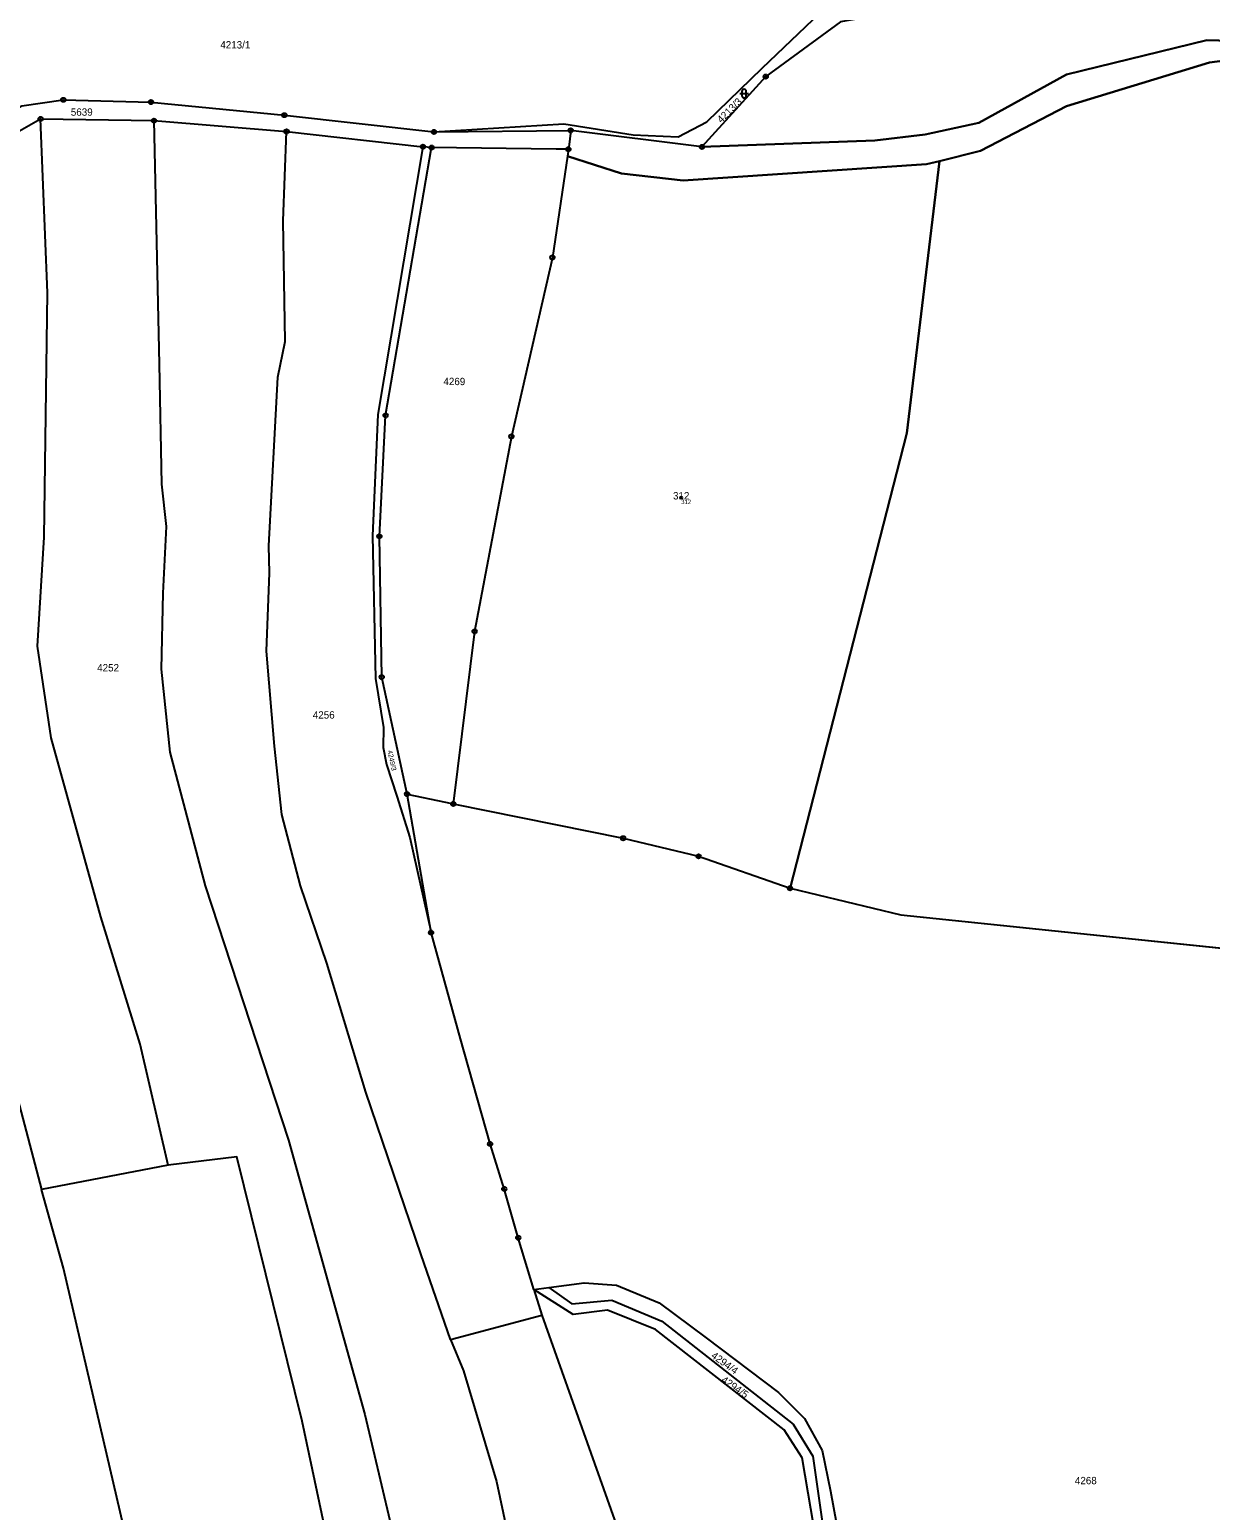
# Model space of a CAD drawing. Extents: x -644096 to -634268, y -1141430 to -1133463.
# Drawn here: x -640207.1 to -639933.7, y -1136251.8 to -1135908.9 of the extents above; entities that cross this region are included whole.
import ezdxf

# ---------------------------------------------------------------- set-up
doc = ezdxf.new("R2010")
doc.units = 0
for name, color, linetype in [('_CIVIL_CONSTRUCTION', 7, 'Continuous'), ('Definiční body', 7, 'Continuous'), ('Polygon ku', 7, 'Continuous'), ('Polygon parcely', 7, 'Continuous'), ('spodek_zarez', 7, 'Continuous'), ('svrsek_osa_sjezdy', 7, 'Continuous'), ('svrsek_osa_VRT', 7, 'Continuous'), ('terminal_VRT', 7, 'Continuous')]:
    doc.layers.add(name, color=color, linetype=linetype)

msp = doc.modelspace()

# ---------------------------------------------------------------- linework, layer by layer
at = {"layer": '_CIVIL_CONSTRUCTION'}
for centre, radius in [((-640036.65, -1135919.83), 0.5), ((-640036.65, -1135919.83), 0.0303), ((-640199.3, -1135925.2), 0.5), ((-640199.3, -1135925.2), 0.0303), ((-640178.99, -1135925.71), 0.5), ((-640178.99, -1135925.71), 0.0303), ((-640204.55, -1135929.62), 0.5), ((-640204.55, -1135929.62), 0.0303), ((-640178.29, -1135930.02), 0.5), ((-640178.29, -1135930.02), 0.0303), ((-640148.1, -1135928.75), 0.5), ((-640148.1, -1135928.75), 0.0303), ((-640147.6, -1135932.5), 0.5), ((-640147.6, -1135932.5), 0.0303), ((-640113.46, -1135932.64), 0.5), ((-640113.46, -1135932.64), 0.0303), ((-640081.79, -1135932.29), 0.5), ((-640081.79, -1135932.29), 0.5), ((-640081.79, -1135932.29), 0.0303), ((-640081.79, -1135932.29), 0.0303), ((-640116, -1135936.05), 0.5), ((-640116, -1135936.05), 0.0303), ((-640114.01, -1135936.27), 0.5), ((-640114.01, -1135936.27), 0.0303), ((-640082.32, -1135936.63), 0.5), ((-640082.32, -1135936.63), 0.5), ((-640082.32, -1135936.63), 0.0303), ((-640082.32, -1135936.63), 0.0303), ((-640051.43, -1135936.09), 0.5), ((-640051.43, -1135936.09), 0.5), ((-640051.43, -1135936.09), 0.0303), ((-640051.43, -1135936.09), 0.0303), ((-640086.02, -1135961.7), 0.5), ((-640086.02, -1135961.7), 0.0303), ((-640124.65, -1135998.28), 0.5), ((-640124.65, -1135998.28), 0.0303), ((-640095.52, -1136003.15), 0.5), ((-640095.52, -1136003.15), 0.5), ((-640095.52, -1136003.15), 0.0303), ((-640095.52, -1136003.15), 0.0303), ((-640126.09, -1136026.27), 0.5), ((-640126.09, -1136026.27), 0.0303), ((-640104.06, -1136048.29), 0.5), ((-640104.06, -1136048.29), 0.5), ((-640104.06, -1136048.29), 0.0303), ((-640104.06, -1136048.29), 0.0303), ((-640125.56, -1136058.87), 0.5), ((-640125.56, -1136058.87), 0.0303), ((-640119.68, -1136085.94), 0.5), ((-640119.68, -1136085.94), 0.0303), ((-640109, -1136088.23), 0.5), ((-640109, -1136088.23), 0.5), ((-640109, -1136088.23), 0.0303), ((-640109, -1136088.23), 0.0303), ((-640069.65, -1136096.16), 0.5), ((-640069.65, -1136096.16), 0.5), ((-640069.65, -1136096.16), 0.0303), ((-640069.65, -1136096.16), 0.0303), ((-640052.18, -1136100.36), 0.5), ((-640052.18, -1136100.36), 0.5), ((-640052.18, -1136100.36), 0.0303), ((-640052.18, -1136100.36), 0.0303), ((-640031.02, -1136107.75), 0.5), ((-640031.02, -1136107.75), 0.5), ((-640031.02, -1136107.75), 0.0303), ((-640031.02, -1136107.75), 0.0303), ((-640114.14, -1136118.02), 0.5), ((-640114.14, -1136118.02), 0.0303), ((-640100.46, -1136166.94), 0.5), ((-640100.46, -1136166.94), 0.0303), ((-640097.19, -1136177.36), 0.5), ((-640097.19, -1136177.36), 0.0303), ((-640093.95, -1136188.68), 0.5), ((-640093.95, -1136188.68), 0.0303)]:
    msp.add_circle(centre, radius, dxfattribs=at)
at = {"layer": 'Definiční body'}
msp.add_circle((-640056.22, -1136017.3), 0.25, dxfattribs=at)
at = {"layer": 'Polygon ku'}
for points in [[(-640019.31, -1135907.1), (-640036.65, -1135919.83), (-640051.43, -1135936.09), (-640081.79, -1135932.29), (-640082.26, -1135936.13)], [(-640082.26, -1135936.13), (-640082.32, -1135936.63), (-640082.56, -1135938.27), (-640086.02, -1135961.7), (-640095.52, -1136003.15), (-640104.06, -1136048.29), (-640109, -1136088.23), (-640069.65, -1136096.16), (-640052.18, -1136100.36), (-640031.02, -1136107.75), (-640005.38, -1136113.92), (-639925.71, -1136122.2), (-639887.37, -1136127.75), (-639885.52, -1136127.96), (-639776.77, -1136140.21), (-639727.88, -1136158.97), (-639688.78, -1136180.73), (-639641.76, -1136207.68), (-639624.29, -1136208.76), (-639594.23, -1136214.67)]]:
    msp.add_lwpolyline(points, dxfattribs=at)
at = {"layer": 'Polygon parcely'}
for points in [[(-640036.65, -1135919.83), (-640051.43, -1135936.09), (-640011.39, -1135934.6), (-639999.75, -1135933.24), (-639987.27, -1135930.53), (-639967.01, -1135919.33), (-639934.54, -1135911.37), (-639788.31, -1135915.37), (-639743.86, -1135869.36), (-639713.15, -1135898.41), (-639642.47, -1135778.21), (-639659.03, -1135762.72), (-639735.18, -1135708.71), (-639783.42, -1135679.01), (-639810.43, -1135656.74), (-639874.21, -1135731.59), (-639924.63, -1135797.28), (-639928.51, -1135806.72), (-639935.08, -1135824.02), (-640004.02, -1135904.49), (-640019.31, -1135907.1)], [(-639887.37, -1136127.75), (-639885.52, -1136127.96), (-639811.01, -1135995.99), (-639898.41, -1135915.67), (-639920.15, -1135914.76), (-639933.87, -1135916.57), (-639967.01, -1135926.67), (-639986.95, -1135937.02), (-639996.4, -1135939.38), (-640003.94, -1136002.37), (-640031.02, -1136107.75), (-640005.38, -1136113.92), (-639925.71, -1136122.2)], [(-640052.18, -1136100.36), (-640031.02, -1136107.75), (-640003.94, -1136002.37), (-639996.4, -1135939.38), (-639999.38, -1135940.13), (-640055.75, -1135943.84), (-640070.01, -1135942.24), (-640082.56, -1135938.27), (-640086.02, -1135961.7), (-640095.52, -1136003.15), (-640104.06, -1136048.29), (-640109, -1136088.23), (-640069.65, -1136096.16)]]:
    msp.add_lwpolyline(points, close=True, dxfattribs=at)
msp.add_lwpolyline([(-639788.31, -1135915.37), (-639934.54, -1135911.37), (-639967.01, -1135919.33), (-639987.27, -1135930.53), (-639999.75, -1135933.24), (-640011.39, -1135934.6), (-640051.43, -1135936.09), (-640081.79, -1135932.29), (-640082.26, -1135936.13), (-640082.32, -1135936.63), (-640082.56, -1135938.27), (-640070.01, -1135942.24), (-640055.75, -1135943.84), (-639999.38, -1135940.13), (-639996.4, -1135939.38), (-639986.95, -1135937.02), (-639967.01, -1135926.67), (-639933.87, -1135916.57), (-639920.15, -1135914.76)], dxfattribs=at)
at = {"layer": 'spodek_zarez'}
msp.add_circle((-638683.07, -1137056.85), 1378.08, dxfattribs=at)
at = {"layer": 'svrsek_osa_sjezdy'}
for p, q in [((-640042.66, -1135923.75), (-640040.66, -1135923.75)), ((-640042.16, -1135923.25), (-640042.16, -1135924.25)), ((-640041.16, -1135924.25), (-640041.16, -1135923.25))]:
    msp.add_line(p, q, dxfattribs=at)
for centre, start, end in [((-640041.66, -1135923.25), 0, 180), ((-640041.66, -1135924.25), 180, 359.9879)]:
    msp.add_arc(centre, 0.5, start, end, dxfattribs=at)
at = {"layer": 'terminal_VRT'}
for p, q in [((-640230.66, -1135944.44), (-640204.55, -1135929.62)), ((-640204.55, -1135929.62), (-640178.29, -1135930.02)), ((-640178.29, -1135930.02), (-640147.6, -1135932.5)), ((-640147.6, -1135932.5), (-640116, -1135936.05)), ((-640113.46, -1135932.64), (-640081.79, -1135932.29)), ((-640051.43, -1135936.09), (-640081.79, -1135932.29)), ((-640051.43, -1135936.09), (-640081.79, -1135932.29)), ((-640114.01, -1135936.27), (-640116, -1135936.05)), ((-640082.32, -1135936.63), (-640082.56, -1135938.27)), ((-640082.32, -1135936.63), (-640082.56, -1135938.27)), ((-640082.56, -1135938.27), (-640086.02, -1135961.7)), ((-640082.56, -1135938.27), (-640086.02, -1135961.7)), ((-640104.06, -1136048.29), (-640109, -1136088.23)), ((-640104.06, -1136048.29), (-640109, -1136088.23)), ((-640114.14, -1136118.02), (-640119.68, -1136085.94)), ((-640109, -1136088.23), (-640069.65, -1136096.16)), ((-640109, -1136088.23), (-640069.65, -1136096.16)), ((-640031.02, -1136107.75), (-640005.38, -1136113.92)), ((-640031.02, -1136107.75), (-640005.38, -1136113.92)), ((-640005.38, -1136113.92), (-639925.71, -1136122.2)), ((-640005.38, -1136113.92), (-639925.71, -1136122.2)), ((-640175.04, -1136171.87), (-640204.32, -1136177.53)), ((-640090.31, -1136200.69), (-640086.84, -1136200.22)), ((-640090.31, -1136200.69), (-640088.51, -1136206.64)), ((-640109.65, -1136212.24), (-640088.51, -1136206.64)), ((-640024.58, -1136260.82), (-640028.21, -1136239.67))]:
    msp.add_line(p, q, dxfattribs=at)
for points in [[(-640113.46, -1135932.64), (-640083.41, -1135930.77), (-640067.34, -1135933.3), (-640056.91, -1135933.8), (-640050.25, -1135930.28), (-640037.48, -1135917.9), (-640023.99, -1135905), (-640022.94, -1135901.61), (-640024.38, -1135887.5)], [(-640019.31, -1135907.1), (-640036.65, -1135919.83), (-640051.43, -1135936.09)], [(-640019.31, -1135907.1), (-640036.65, -1135919.83), (-640051.43, -1135936.09)], [(-639788.31, -1135915.37), (-639934.54, -1135911.37), (-639967.01, -1135919.33), (-639987.27, -1135930.53), (-639999.75, -1135933.24), (-640011.39, -1135934.6), (-640051.43, -1135936.09)], [(-639996.4, -1135939.38), (-639986.95, -1135937.02), (-639967.01, -1135926.67), (-639933.87, -1135916.57), (-639920.15, -1135914.76), (-639898.41, -1135915.67)], [(-640226.3, -1135936.12), (-640208.9, -1135926.61), (-640199.3, -1135925.2), (-640178.99, -1135925.71), (-640148.1, -1135928.75), (-640113.46, -1135932.64)], [(-640175.04, -1136171.87), (-640181.45, -1136143.86), (-640190.61, -1136114.36), (-640202.13, -1136072.89), (-640205.29, -1136051.71), (-640203.73, -1136026.45), (-640202.98, -1135969.86), (-640204.55, -1135929.62)], [(-640178.29, -1135930.02), (-640177.12, -1135986.42), (-640176.53, -1136014.17), (-640175.47, -1136024), (-640176.2, -1136039.39), (-640176.6, -1136057.06), (-640174.62, -1136076.22), (-640166.46, -1136107.21), (-640147.17, -1136166.08), (-640129.48, -1136229.59), (-640119.82, -1136270.52), (-640112.99, -1136311.74)], [(-640109.65, -1136212.24), (-640116.4, -1136192.64), (-640129.23, -1136154.99), (-640138.24, -1136125.12), (-640144.37, -1136107.19), (-640148.65, -1136090.64), (-640150.41, -1136074.89), (-640152.27, -1136052.84), (-640151.57, -1136034.72), (-640151.73, -1136028.45), (-640149.6, -1135989.41), (-640147.94, -1135981.19), (-640148.4, -1135953.24), (-640147.6, -1135932.5)], [(-640081.79, -1135932.29), (-640082.26, -1135936.13), (-640082.32, -1135936.63)], [(-640081.79, -1135932.29), (-640082.26, -1135936.13), (-640082.32, -1135936.63)], [(-640116, -1135936.05), (-640126.44, -1135998.09), (-640127.69, -1136026.19), (-640127.03, -1136059.19), (-640125.17, -1136070.55), (-640125.19, -1136075.16), (-640124.44, -1136079.09), (-640122.02, -1136086.46), (-640119.06, -1136095.98), (-640114.14, -1136118.02)], [(-640119.68, -1136085.94), (-640125.56, -1136058.87), (-640126.09, -1136026.27), (-640124.65, -1135998.28), (-640114.01, -1135936.27)], [(-640082.32, -1135936.63), (-640085.14, -1135936.6), (-640114.01, -1135936.27)], [(-640082.56, -1135938.27), (-640070.01, -1135942.24), (-640055.75, -1135943.84), (-639999.38, -1135940.13), (-639996.4, -1135939.38)], [(-640031.02, -1136107.75), (-640003.94, -1136002.37), (-639996.4, -1135939.38)], [(-640230.66, -1135944.44), (-640230.41, -1135960.46), (-640232.53, -1136049.55), (-640221.97, -1136110.61), (-640204.32, -1136177.53)], [(-640086.02, -1135961.7), (-640095.52, -1136003.15), (-640104.06, -1136048.29)], [(-640086.02, -1135961.7), (-640095.52, -1136003.15), (-640104.06, -1136048.29)], [(-640119.68, -1136085.94), (-640110.77, -1136087.85), (-640109, -1136088.23)], [(-640069.65, -1136096.16), (-640052.18, -1136100.36), (-640031.02, -1136107.75)], [(-640069.65, -1136096.16), (-640052.18, -1136100.36), (-640031.02, -1136107.75)], [(-640090.31, -1136200.69), (-640093.95, -1136188.68), (-640097.19, -1136177.36), (-640100.46, -1136166.94), (-640107.31, -1136142.63), (-640114.14, -1136118.02)], [(-640112.99, -1136311.74), (-640128.78, -1136315.74), (-640133.01, -1136282.75), (-640143.99, -1136231.15), (-640159.12, -1136169.98), (-640175.04, -1136171.87)], [(-640168.93, -1136341.34), (-640177.19, -1136292.44), (-640183.01, -1136265.39), (-640199.23, -1136195.71), (-640204.32, -1136177.53)], [(-640028.21, -1136239.67), (-640032.37, -1136233.16), (-640062.2, -1136209.95), (-640073.25, -1136205.46), (-640081.25, -1136206.45), (-640090.31, -1136200.69)], [(-640086.84, -1136200.22), (-640078.66, -1136199.12), (-640071.21, -1136199.63), (-640061.35, -1136203.74), (-640050.4, -1136211.87), (-640033.67, -1136224.48), (-640027.67, -1136230.53), (-640023.55, -1136237.96), (-640021.62, -1136247.32), (-640018.9, -1136262.5)], [(-640086.84, -1136200.22), (-640081.56, -1136203.97), (-640072.31, -1136203.14), (-640060.66, -1136207.98), (-640030.26, -1136231.81), (-640025.75, -1136239.25), (-640022.59, -1136261.41)], [(-640088.51, -1136206.64), (-640069.56, -1136259.82), (-640055.19, -1136314.46)], [(-640109.65, -1136212.24), (-640106.59, -1136219.5), (-640099.01, -1136245.14), (-640090.47, -1136285.02), (-640083.01, -1136321.69), (-640075.07, -1136363.42), (-640070.16, -1136385.91), (-640066.95, -1136406.11), (-640059.9, -1136430.15)]]:
    msp.add_lwpolyline(points, dxfattribs=at)

# ---------------------------------------------------------------- texts
at = {"layer": 'Definiční body'}
msp.add_text('312', height=1, dxfattribs=at).set_placement((-640056.22, -1136018.79))
at = {"layer": 'svrsek_osa_VRT'}
for s, p in [('4213/1', (-640162.93, -1135913.31)), ('5639', (-640197.54, -1135928.88)), ('4269', (-640111.27, -1135991.26)), ('312', (-640058.11, -1136017.73)), ('4252', (-640191.44, -1136057.55)), ('4256', (-640141.51, -1136068.47)), ('4268', (-639965.05, -1136245.75))]:
    msp.add_text(s, height=1.7, dxfattribs=at).set_placement(p)
for s, height, rotation, p in [('4213/3', 1.7, 45, (-640046.91, -1135930.7)), ('4249/3', 1.14, 282, (-640124.23, -1136075.92)), ('4294/4', 1.7, 324, (-640049.44, -1136216.31)), ('4294/5', 1.7, 325, (-640047.1, -1136221.96))]:
    msp.add_text(s, height=height, rotation=rotation, dxfattribs=at).set_placement(p)

doc.saveas('drawing.dxf')
